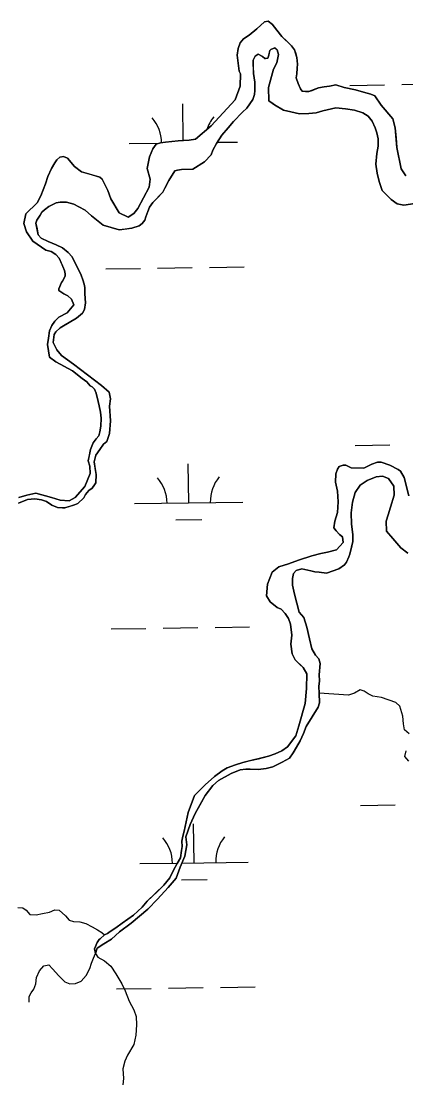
# Model space of a CAD drawing. Extents: x 3807117 to 3845308, y 337856 to 363736.
# Drawn here: x 3836700 to 3837055, y 353186 to 354169 of the extents above; entities that cross this region are included whole.
import ezdxf

# ---------------------------------------------------------------- set-up
doc = ezdxf.new("R2010")
doc.units = 0
doc.layers.add('V-TOPO-SHOR', color=7, linetype='Continuous')
doc.layers.add('V-WETL-SWMP', color=7, linetype='Continuous')

msp = doc.modelspace()

# ---------------------------------------------------------------- linework, layer by layer
at = {"layer": 'V-TOPO-SHOR'}
for points in [[(3836799.08, 353988.17), (3836804.23, 353991.42), (3836807.77, 353996.2), (3836818.3, 354015.76), (3836819.18, 354023.09), (3836816.34, 354032.94), (3836818.7, 354043.96), (3836821.67, 354051.34), (3836824.71, 354055.58), (3836828.86, 354056.72), (3836833.54, 354057.35), (3836845, 354058.65), (3836855.42, 354059.41), (3836861.15, 354060.06), (3836875.49, 354072.39), (3836897.92, 354096.4), (3836902.33, 354109.03), (3836902.59, 354120.52), (3836901.49, 354123.1), (3836899.59, 354137.68), (3836900.5, 354143.97), (3836902.46, 354149.23), (3836905.52, 354152.96), (3836910.66, 354156.21), (3836917.84, 354162.11), (3836925, 354168.54), (3836928.12, 354169.13), (3836932.37, 354166.09), (3836932.88, 354165.25)], [(3836932.88, 354165.25), (3836940.91, 354155.04), (3836945.69, 354150.47), (3836949.94, 354146.41), (3836952.61, 354142.83), (3836953.73, 354139.22), (3836954.86, 354135.61), (3836955.52, 354129.39), (3836955.08, 354125.74), (3836954.68, 354120.54), (3836954.24, 354116.89), (3836955.92, 354111.73), (3836958.11, 354106.58), (3836959.72, 354104.54), (3836962.84, 354104.09), (3836965.96, 354104.16), (3836969.05, 354105.27), (3836974.72, 354107.48), (3836979.89, 354108.64), (3836985.07, 354109.27), (3836990.76, 354110.44), (3836998.61, 354108.02), (3837009.06, 354105.66), (3837016.38, 354103.74), (3837023.17, 354101.82), (3837026.84, 354100.35), (3837032.76, 354091.65), (3837043.44, 354078.9), (3837045.7, 354070.63), (3837046.44, 354061.3), (3837047.15, 354052.48), (3837051.24, 354032.83), (3837055.54, 354026.17)], [(3836928.74, 354095.53), (3836928.46, 354108.05), (3836931.36, 354118.04), (3836933.3, 354124.87), (3836936.3, 354130.68), (3836937.69, 354138.54), (3836936.55, 354142.69), (3836934.95, 354144.22), (3836934.42, 354144.73), (3836930.8, 354143.09), (3836929.78, 354142.02), (3836929.3, 354139.92), (3836928.83, 354137.82), (3836927.84, 354135.19), (3836925.77, 354134.62), (3836925.25, 354134.6), (3836923.11, 354136.65), (3836918.89, 354138.64), (3836916.32, 354137.01), (3836914.31, 354133.31), (3836914.45, 354127.05), (3836914.6, 354120.79), (3836915.82, 354112.99), (3836915.99, 354105.16), (3836915.55, 354101.49), (3836914.1, 354096.76), (3836908.53, 354088.8), (3836904.44, 354085.06), (3836896.28, 354076.52), (3836891.19, 354070.66), (3836885.61, 354063.75), (3836880.55, 354056.32), (3836877.04, 354049.98), (3836875.57, 354045.77), (3836869.45, 354039.36), (3836858.64, 354032.33), (3836851.86, 354032.18), (3836848.21, 354032.1), (3836844.57, 354031.49), (3836841.97, 354030.91), (3836836.43, 354021.91), (3836832.93, 354015.04), (3836830.93, 354011.34), (3836825.32, 354005.47), (3836821.75, 354001.74), (3836818.71, 353997.49), (3836817.24, 353993.28), (3836815.26, 353988.54), (3836814.28, 353985.38), (3836811.75, 353982.2), (3836809.19, 353980.05), (3836802.45, 353977.81), (3836796.2, 353977.14), (3836790.47, 353976.49), (3836775.75, 353980.86), (3836765.11, 353989.49), (3836759.26, 353994.58), (3836753.44, 353997.58), (3836748.69, 354000.08), (3836741.86, 354002.02), (3836736.12, 354001.89), (3836732.48, 354001.28), (3836728.86, 353999.64), (3836725.76, 353998), (3836721.66, 353994.77), (3836719.1, 353992.63), (3836717.59, 353989.98), (3836714.57, 353985.22), (3836713.58, 353982.58), (3836714.74, 353977.39), (3836715.92, 353971.67), (3836718.6, 353968.6), (3836724.93, 353965.61), (3836732.31, 353962.64), (3836738.12, 353959.64), (3836743.43, 353955.59), (3836747.18, 353951.49), (3836755.4, 353934.45), (3836757.06, 353930.31), (3836758.19, 353926.16), (3836758.79, 353923.04), (3836758.92, 353917.3), (3836759.63, 353908.96), (3836758.72, 353902.68), (3836756.71, 353899.5), (3836751.08, 353894.67), (3836744.37, 353890.87), (3836740.77, 353888.7), (3836736.13, 353885.98), (3836732.04, 353882.24), (3836730.53, 353879.59), (3836729.66, 353872.26), (3836732.94, 353865.55), (3836737.23, 353860.42), (3836748.38, 353852.32), (3836774.41, 353832.55), (3836781.33, 353826.44), (3836782.52, 353820.2), (3836781.63, 353813.39), (3836782.46, 353799.84), (3836781.67, 353788.34)], [(3836934.02, 354092.01), (3836931.54, 354093.73), (3836928.74, 354095.53)], [(3837063.91, 354000.9), (3837053.56, 353999.1), (3837047.29, 354000.52), (3837042, 354004.55), (3837033.51, 354012.68), (3837030.72, 354020.93), (3837028.99, 354028.68), (3837027.76, 354036.97), (3837028.58, 354046.86), (3837029.98, 354053.65), (3837029.83, 354060.4), (3837028.66, 354066.09), (3837027, 354070.73), (3837024.26, 354076.9), (3837020.52, 354081.5), (3837015.77, 354084.5), (3837007.92, 354086.92), (3836999.58, 354088.29), (3836990.72, 354089.14), (3836978.84, 354086.27), (3836972.64, 354084.57), (3836965.9, 354083.9), (3836957.07, 354083.7), (3836949.23, 354085.6), (3836942.45, 354087), (3836934.02, 354092.01)], [(3836697.92, 353729.01), (3836705.17, 353731.26), (3836713.49, 353733.02), (3836728.2, 353729.17), (3836736.08, 353726.74), (3836744.45, 353725.89), (3836750.12, 353729.15), (3836758.77, 353739.26), (3836763.71, 353751.38), (3836763.56, 353758.17), (3836761.89, 353762.83), (3836762.84, 353767.03), (3836764.26, 353773.32), (3836766.73, 353779.64), (3836769.26, 353783.36), (3836771.81, 353786.03), (3836772.77, 353789.7), (3836773.7, 353794.94), (3836774.05, 353802.26), (3836773.4, 353807.99), (3836772.23, 353813.71), (3836771.09, 353817.86), (3836769.34, 353825.65), (3836767.7, 353829.26), (3836765.56, 353831.3), (3836763.97, 353832.31), (3836760.76, 353835.9), (3836756.51, 353838.93), (3836747.48, 353846.04), (3836732.14, 353854.57), (3836726.31, 353858.61), (3836724.47, 353870.58), (3836725.39, 353876.34), (3836726.28, 353883.15), (3836728.26, 353887.89), (3836731.29, 353892.14), (3836734.86, 353895.87), (3836742.61, 353899.7), (3836748.7, 353907.15), (3836746.5, 353912.32), (3836743.3, 353915.38), (3836739.6, 353917.39), (3836734.83, 353920.41), (3836734.79, 353921.98), (3836737.27, 353927.78), (3836738.29, 353928.84), (3836740.8, 353933.6), (3836740.75, 353935.69), (3836740.16, 353938.81), (3836737.95, 353943.98), (3836735.2, 353950.18), (3836731.98, 353953.76), (3836727.75, 353956.28), (3836723.02, 353957.73), (3836710.83, 353965.81), (3836704.89, 353974.55), (3836702.62, 353982.33), (3836704.51, 353991.25), (3836714.72, 354001.41), (3836718.23, 354007.75), (3836722.68, 354018.81), (3836724.62, 354025.65), (3836728.1, 354033.03), (3836731.12, 354038.32), (3836733.15, 354040.98), (3836735.69, 354043.65), (3836739.34, 354044.25), (3836743.02, 354042.77), (3836749.46, 354035.08), (3836755.84, 354030.01), (3836762.68, 354028.07), (3836772.66, 354025.17), (3836774.79, 354023.13), (3836780.25, 354012.81), (3836783.04, 354005.04), (3836790.64, 353992.16), (3836799.08, 353988.17)], [(3836781.67, 353788.34), (3836779.23, 353780.97), (3836776.16, 353778.29), (3836772.61, 353773.51), (3836769.08, 353768.21), (3836767.65, 353761.91), (3836768.27, 353757.75), (3836769.48, 353750.47), (3836769.13, 353742.63), (3836767.11, 353739.97), (3836765.59, 353737.85), (3836762.5, 353735.69), (3836759.46, 353731.97), (3836757.96, 353728.8), (3836752.34, 353723.45), (3836749.23, 353722.34), (3836745.6, 353721.21), (3836740.42, 353719.53), (3836738.33, 353719.48), (3836733.63, 353719.9), (3836728.36, 353721.86), (3836723.58, 353725.41), (3836718.85, 353726.87), (3836712.56, 353727.77), (3836705.79, 353727.1), (3836697.51, 353723.78)], [(3836850.66, 353420.66), (3836854.43, 353437.91), (3836860.31, 353453.65), (3836869.96, 353463.74), (3836878.64, 353471.22), (3836885.79, 353476.59), (3836890.42, 353479.29), (3836898.15, 353482.07), (3836904.86, 353484.3), (3836912.1, 353486.02), (3836919.35, 353487.75), (3836928.66, 353490.04), (3836934.85, 353492.26), (3836941.03, 353495), (3836946.14, 353498.76), (3836953.71, 353508.81), (3836956.62, 353518.23), (3836962.4, 353538.65), (3836963.64, 353552.72), (3836963.86, 353566.25), (3836960.61, 353571.89), (3836957.42, 353574.94), (3836953.17, 353579.01), (3836950.44, 353584.66), (3836949.2, 353593.48), (3836950.05, 353601.82), (3836948.77, 353612.19), (3836947.1, 353617.35), (3836943.87, 353621.96), (3836940.14, 353626.04), (3836936.47, 353627.51), (3836930.11, 353632.57), (3836926.86, 353638.22), (3836927.66, 353649.16), (3836932.09, 353660.18), (3836938.22, 353665), (3836947, 353667.8), (3836956.28, 353671.13), (3836968.68, 353675.05), (3836976.95, 353677.32), (3836983.16, 353678.5), (3836991.43, 353680.76), (3836997.52, 353687.66), (3836996.88, 353692.85), (3836994.23, 353694.87), (3836991.03, 353698.44), (3836988.89, 353700.99), (3836989.79, 353707.25), (3836992.21, 353715.11), (3836993.03, 353725.01), (3836992.28, 353734.87), (3836990.54, 353743.15), (3836990.88, 353750.96), (3836992.35, 353755.16), (3836993.85, 353757.79), (3836997.46, 353758.91), (3837000.06, 353758.97), (3837004.8, 353756.48), (3837016.77, 353756.23), (3837023.96, 353760.03), (3837029.12, 353761.71), (3837032.76, 353761.79), (3837040.63, 353758.85), (3837048.52, 353754.87), (3837050.63, 353753.35), (3837054.06, 353747.61)], [(3837044.36, 353739.59), (3837039.52, 353746.77), (3837033.75, 353748.71), (3837028.05, 353748.07), (3837019.8, 353744.76), (3837013.14, 353740.45), (3837008.62, 353733.58), (3837006.21, 353724.69), (3837004.88, 353714.78), (3837005.12, 353704.38), (3837006.37, 353695.05), (3837006.52, 353688.29), (3837004.62, 353680.44), (3837003.66, 353676.78), (3837002.68, 353674.16), (3837000.71, 353669.43), (3836998.68, 353666.79), (3836993.57, 353663.03), (3836982.21, 353659.14), (3836975.43, 353660.02), (3836971.26, 353660.45), (3836967.6, 353661.41), (3836963.42, 353662.35), (3836959.24, 353663.3), (3836954.08, 353661.62), (3836951.54, 353658.96), (3836950.6, 353654.26), (3836950.74, 353648.02), (3836952.49, 353639.74), (3836957.03, 353623.2), (3836961.3, 353618.1), (3836964.1, 353609.32), (3836966.43, 353598.45), (3836968.72, 353589.14), (3836971.97, 353583.49), (3836975.17, 353579.92), (3836976.3, 353575.79), (3836975.5, 353565.37), (3836975.63, 353559.65), (3836975.22, 353554.44), (3836975.36, 353548.21), (3836975.56, 353539.37), (3836974.44, 353535.28)], [(3837057.2, 353677.53), (3837050.85, 353682.58), (3837043.38, 353691.24), (3837037.51, 353697.87), (3837037.3, 353707.22), (3837039.25, 353712.98), (3837041.16, 353720.29), (3837044.55, 353731.28), (3837044.36, 353739.59)], [(3837054.06, 353747.61), (3837058.08, 353730.55)], [(3837058.42, 353510.65), (3837054.29, 353514.47), (3837053.41, 353519.82), (3837052.56, 353526.95), (3837049.92, 353536.41), (3837046.06, 353539.82), (3837032.98, 353544.37), (3837025.08, 353545.6), (3837020.65, 353547.62), (3837016.89, 353550.22), (3837013.38, 353551.46), (3837008.08, 353548.4), (3837002.42, 353546.53), (3836975.36, 353548.21)], [(3836974.44, 353535.28), (3836968.92, 353526.31), (3836963.4, 353517.35), (3836960.95, 353511.05), (3836957.98, 353504.22), (3836954.47, 353498.42), (3836951.47, 353493.16), (3836947.94, 353488.39), (3836941.26, 353484.6), (3836932.52, 353480.24), (3836926.32, 353478.54), (3836919.05, 353477.86), (3836911.76, 353478.21), (3836907.6, 353478.12), (3836902.42, 353477.48), (3836894.17, 353474.18), (3836882.36, 353467.67), (3836877.26, 353462.87), (3836870.19, 353453.87), (3836865.19, 353444.91), (3836860.69, 353437.01), (3836856.23, 353427.03), (3836852.33, 353415.5), (3836853.23, 353408.06)], [(3837058.31, 353485.55), (3837054.51, 353489.67), (3837055.71, 353494.89)], [(3836768.75, 353307.78), (3836767.8, 353312.1), (3836770.27, 353317.81), (3836772.2, 353320.58), (3836773.21, 353321.28), (3836777.04, 353324.86), (3836779.99, 353326.24), (3836782.42, 353328.17), (3836787.57, 353331.44), (3836793.43, 353335.78), (3836803.82, 353343.12), (3836811.82, 353350.54), (3836816.5, 353356.17), (3836825.58, 353364.8), (3836831.95, 353370.82), (3836837.5, 353377.63), (3836840.83, 353384.72), (3836844.31, 353390.8), (3836847.21, 353396.27), (3836848.29, 353402.93), (3836848.76, 353406.73), (3836848.48, 353411.57), (3836849.48, 353416.1), (3836850.66, 353420.66)], [(3836853.23, 353408.06), (3836851.26, 353397.64), (3836847.06, 353387.5), (3836843.17, 353377.29), (3836835.92, 353368.7), (3836825.99, 353357.88), (3836816.96, 353348.74), (3836801.73, 353335.93), (3836791.02, 353327.86), (3836783.43, 353321.01), (3836776.59, 353316.72), (3836770.43, 353312.71), (3836768.75, 353307.78), (3836770.87, 353304.34), (3836776.95, 353300.86), (3836782.93, 353295.93), (3836787.6, 353289.1), (3836792.96, 353279.61), (3836796.17, 353273.3), (3836800, 353263.85), (3836804.22, 353255.7), (3836806.36, 353249.66), (3836806.75, 353241.88), (3836805.94, 353232.38), (3836804.09, 353223.82), (3836798.45, 353213.87), (3836795.89, 353208.37), (3836794.01, 353201.22), (3836794.47, 353192.21), (3836794.09, 353186.5)], [(3836697.03, 353350.32), (3836701.76, 353350.05), (3836704.58, 353347.81), (3836707.99, 353343.72), (3836713.9, 353343.6), (3836719.67, 353344.58), (3836726.19, 353345.92), (3836731.33, 353348.16), (3836735.17, 353347.74), (3836740.99, 353342.55), (3836744.4, 353338.54), (3836748.43, 353337.36), (3836754.18, 353337.06), (3836759.74, 353335.57), (3836765.72, 353332.52), (3836770.72, 353329.74), (3836774.52, 353327.27), (3836777.04, 353324.86)], [(3836707.4, 353262.7), (3836707.36, 353267.93), (3836709.45, 353271.38), (3836711.72, 353274.71), (3836713.48, 353279.68), (3836714.37, 353285.57), (3836717.08, 353291.72), (3836720.89, 353296.48), (3836725.54, 353297.36), (3836729.08, 353293.48), (3836734.84, 353287.02), (3836740.45, 353281.7), (3836745, 353279.76), (3836750.23, 353280.09), (3836755.59, 353282.08), (3836760.23, 353287.51), (3836763.45, 353293.75), (3836764.91, 353298.76), (3836766.76, 353303.52), (3836768.75, 353307.78)]]:
    msp.add_lwpolyline(points, dxfattribs=at)
at = {"layer": 'V-WETL-SWMP'}
for p, q in [((3837003.67, 354109.86), (3837035.66, 354110.34)), ((3837051.66, 354110.58), (3837083.66, 354111.06)), ((3836849.82, 354059), (3836849.31, 354092.8)), ((3836799.86, 354056.06), (3836827.98, 354056.48)), ((3836881.2, 354057.28), (3836899.85, 354057.56)), ((3836778.18, 353940.29), (3836810.18, 353940.77)), ((3836826.18, 353941.01), (3836858.17, 353941.49)), ((3836874.17, 353941.73), (3836906.17, 353942.21)), ((3837008.65, 353777.22), (3837040.65, 353777.7)), ((3836854.84, 353724.17), (3836854.3, 353760.16)), ((3836804.84, 353723.42), (3836904.83, 353724.92)), ((3836843.07, 353708.56), (3836867.07, 353708.92)), ((3836783.17, 353607.65), (3836815.16, 353608.13)), ((3836831.16, 353608.37), (3836863.16, 353608.85)), ((3836879.16, 353609.09), (3836911.15, 353609.57)), ((3837013.63, 353444.58), (3837045.63, 353445.06)), ((3836859.82, 353391.53), (3836859.28, 353427.53)), ((3836809.83, 353390.78), (3836844.58, 353391.3)), ((3836848.66, 353391.36), (3836909.81, 353392.28)), ((3836848.05, 353375.92), (3836872.05, 353376.28)), ((3836884.14, 353276.45), (3836916.14, 353276.93)), ((3836788.15, 353275.01), (3836820.15, 353275.49)), ((3836836.14, 353275.73), (3836868.14, 353276.21))]:
    msp.add_line(p, q, dxfattribs=at)
for points in [[(3837055.54, 354026.17), (3837051.24, 354032.83), (3837047.16, 354052.48), (3837045.71, 354070.63), (3837043.44, 354078.9), (3837032.76, 354091.65), (3837026.85, 354100.35), (3837023.17, 354101.82), (3837016.38, 354103.75), (3837009.06, 354105.66), (3836998.61, 354108.02), (3836990.76, 354110.44), (3836985.07, 354109.27), (3836979.89, 354108.64), (3836974.72, 354107.48), (3836965.96, 354104.16), (3836962.85, 354104.09), (3836959.72, 354104.54), (3836958.11, 354106.58), (3836955.92, 354111.73), (3836954.24, 354116.89), (3836954.68, 354120.54), (3836955.08, 354125.74), (3836955.52, 354129.39), (3836954.86, 354135.61), (3836952.61, 354142.83), (3836949.94, 354146.41), (3836940.91, 354155.04), (3836932.88, 354165.25), (3836932.37, 354166.09), (3836928.12, 354169.13), (3836925, 354168.54), (3836917.84, 354162.11), (3836910.66, 354156.2), (3836905.51, 354152.95), (3836902.47, 354149.23), (3836900.5, 354143.97), (3836899.59, 354137.68), (3836901.49, 354123.1), (3836902.59, 354120.52), (3836902.33, 354109.03), (3836897.92, 354096.4), (3836875.49, 354072.39), (3836861.15, 354060.06), (3836855.42, 354059.41), (3836845, 354058.65), (3836833.54, 354057.35), (3836828.85, 354056.72), (3836824.7, 354055.58), (3836821.67, 354051.34), (3836818.7, 354043.96), (3836816.34, 354032.94), (3836819.17, 354023.09), (3836818.3, 354015.76), (3836807.77, 353996.2), (3836804.23, 353991.42), (3836799.08, 353988.17), (3836790.64, 353992.16), (3836783.04, 354005.04), (3836780.25, 354012.81), (3836774.79, 354023.12), (3836772.66, 354025.16), (3836755.84, 354030.01), (3836749.46, 354035.08), (3836743.02, 354042.77), (3836739.34, 354044.25), (3836735.7, 354043.65), (3836733.15, 354040.98), (3836731.12, 354038.32), (3836728.1, 354033.03), (3836724.62, 354025.64), (3836722.68, 354018.81), (3836718.23, 354007.75), (3836714.72, 354001.4), (3836704.51, 353991.25), (3836702.62, 353982.33), (3836704.89, 353974.55), (3836710.83, 353965.81), (3836723.02, 353957.73), (3836727.75, 353956.28), (3836731.99, 353953.76), (3836735.2, 353950.18), (3836740.16, 353938.8), (3836740.75, 353935.69), (3836740.8, 353933.6), (3836738.29, 353928.84)], [(3836759.26, 353994.58), (3836765.11, 353989.49), (3836775.75, 353980.86), (3836790.47, 353976.49), (3836802.45, 353977.81), (3836809.18, 353980.05), (3836811.75, 353982.19), (3836814.28, 353985.38), (3836815.26, 353988.54), (3836817.24, 353993.28), (3836818.71, 353997.49), (3836821.75, 354001.74), (3836830.93, 354011.34), (3836832.93, 354015.04), (3836836.43, 354021.91), (3836841.97, 354030.91), (3836844.57, 354031.49), (3836848.21, 354032.1), (3836858.65, 354032.33), (3836869.45, 354039.36), (3836875.57, 354045.77), (3836877.04, 354049.98), (3836880.55, 354056.32), (3836885.6, 354063.75), (3836891.19, 354070.66), (3836896.28, 354076.52), (3836904.44, 354085.06), (3836908.53, 354088.8), (3836914.1, 354096.76), (3836915.55, 354101.49), (3836915.99, 354105.16), (3836915.82, 354112.99), (3836914.6, 354120.79), (3836914.31, 354133.31), (3836916.32, 354137.01), (3836918.89, 354138.64), (3836923.11, 354136.65), (3836925.25, 354134.6), (3836925.77, 354134.62), (3836927.84, 354135.19), (3836928.83, 354137.82), (3836929.78, 354142.02), (3836930.8, 354143.09), (3836934.42, 354144.73), (3836936.55, 354142.69), (3836937.69, 354138.54), (3836936.3, 354130.68), (3836933.3, 354124.87), (3836928.46, 354108.05), (3836928.74, 354095.53), (3836934.02, 354092.01), (3836942.45, 354087), (3836949.23, 354085.6), (3836957.07, 354083.7), (3836965.9, 354083.9), (3836972.64, 354084.57), (3836978.84, 354086.27), (3836990.72, 354089.14), (3836999.58, 354088.3), (3837007.92, 354086.93), (3837015.77, 354084.51), (3837020.52, 354081.49), (3837024.26, 354076.9), (3837027, 354070.73), (3837028.66, 354066.09), (3837029.83, 354060.4), (3837029.98, 354053.65), (3837028.58, 354046.86), (3837027.76, 354036.97), (3837028.99, 354028.68), (3837030.72, 354020.93), (3837033.51, 354012.68), (3837042, 354004.55), (3837047.29, 354000.52), (3837053.56, 353999.1), (3837063.91, 354000.89)], [(3836697.51, 353723.78), (3836705.79, 353727.1), (3836712.56, 353727.77), (3836718.85, 353726.87), (3836723.58, 353725.41), (3836728.36, 353721.87), (3836733.62, 353719.9), (3836738.33, 353719.48), (3836740.42, 353719.53), (3836749.23, 353722.34), (3836752.34, 353723.45), (3836757.96, 353728.8), (3836759.46, 353731.97), (3836762.5, 353735.69), (3836765.59, 353737.85), (3836769.14, 353742.63), (3836769.48, 353750.47), (3836767.65, 353761.91), (3836769.08, 353768.21), (3836772.61, 353773.51), (3836776.16, 353778.29), (3836779.23, 353780.97), (3836781.68, 353788.34), (3836782.46, 353799.84), (3836781.63, 353813.4), (3836782.52, 353820.2), (3836781.33, 353826.44), (3836774.41, 353832.55), (3836748.38, 353852.32), (3836737.23, 353860.42), (3836732.94, 353865.55), (3836729.65, 353872.26), (3836730.53, 353879.59), (3836732.04, 353882.23), (3836736.13, 353885.98), (3836744.37, 353890.87), (3836751.08, 353894.67), (3836756.71, 353899.5), (3836758.73, 353902.68), (3836759.63, 353908.96), (3836758.92, 353917.3), (3836758.79, 353923.04), (3836758.19, 353926.16), (3836757.06, 353930.31), (3836755.4, 353934.45), (3836747.18, 353951.49), (3836743.43, 353955.59), (3836738.12, 353959.64), (3836732.31, 353962.64), (3836724.93, 353965.61), (3836718.6, 353968.6), (3836715.92, 353971.67), (3836713.58, 353982.58), (3836714.57, 353985.22), (3836717.59, 353989.98), (3836719.1, 353992.63), (3836721.66, 353994.77), (3836725.76, 353998), (3836728.86, 353999.64), (3836732.48, 354001.28), (3836736.12, 354001.89), (3836741.86, 354002.02), (3836748.69, 354000.08), (3836759.26, 353994.58)], [(3836738.29, 353928.84), (3836737.27, 353927.78), (3836734.79, 353921.98), (3836734.83, 353920.41), (3836739.6, 353917.39), (3836743.3, 353915.38), (3836746.5, 353912.32), (3836748.7, 353907.15), (3836742.61, 353899.7), (3836734.86, 353895.87), (3836731.29, 353892.14), (3836728.26, 353887.89), (3836726.27, 353883.15), (3836725.39, 353876.34), (3836724.47, 353870.58), (3836726.31, 353858.61), (3836732.14, 353854.57), (3836747.48, 353846.04), (3836756.51, 353838.93), (3836760.76, 353835.9), (3836763.97, 353832.31), (3836765.56, 353831.3), (3836767.7, 353829.27), (3836769.34, 353825.65), (3836771.09, 353817.86), (3836772.23, 353813.71), (3836773.4, 353807.99), (3836774.05, 353802.26), (3836773.69, 353794.94), (3836772.77, 353789.7), (3836771.81, 353786.02), (3836769.26, 353783.36), (3836766.73, 353779.64), (3836764.26, 353773.32), (3836761.89, 353762.83), (3836763.56, 353758.17), (3836763.72, 353751.38), (3836758.77, 353739.26), (3836750.12, 353729.15), (3836744.45, 353725.89), (3836736.08, 353726.74), (3836728.19, 353729.17), (3836713.49, 353733.02), (3836705.17, 353731.26), (3836697.92, 353729.01)], [(3837058.08, 353730.55), (3837054.06, 353747.61), (3837050.63, 353753.35), (3837048.52, 353754.87), (3837040.63, 353758.85), (3837032.76, 353761.79), (3837029.12, 353761.71), (3837023.96, 353760.03), (3837016.77, 353756.23), (3837004.8, 353756.48), (3837000.06, 353758.97), (3836997.46, 353758.91), (3836993.85, 353757.79), (3836992.35, 353755.16), (3836990.88, 353750.96), (3836990.54, 353743.15), (3836992.29, 353734.87), (3836993.03, 353725.01), (3836992.21, 353715.11), (3836989.79, 353707.25), (3836988.89, 353700.99), (3836991.03, 353698.44), (3836994.23, 353694.87), (3836996.88, 353692.85), (3836997.51, 353687.66), (3836991.43, 353680.76), (3836983.16, 353678.5), (3836976.95, 353677.32), (3836968.68, 353675.05), (3836956.28, 353671.13), (3836947, 353667.8), (3836938.22, 353665), (3836932.09, 353660.18), (3836927.66, 353649.16), (3836926.86, 353638.22), (3836930.11, 353632.57), (3836936.47, 353627.51), (3836940.14, 353626.04), (3836943.87, 353621.96), (3836947.1, 353617.35), (3836948.77, 353612.19), (3836950.05, 353601.82), (3836949.2, 353593.48), (3836950.44, 353584.66), (3836953.17, 353579.01), (3836960.61, 353571.89), (3836963.86, 353566.24), (3836963.64, 353552.72), (3836962.4, 353538.65), (3836956.62, 353518.23), (3836953.71, 353508.81), (3836946.14, 353498.76), (3836941.03, 353495), (3836934.85, 353492.26), (3836928.66, 353490.04), (3836904.86, 353484.3), (3836898.15, 353482.07), (3836890.42, 353479.29), (3836885.79, 353476.59), (3836878.64, 353471.22)], [(3836878.64, 353471.22), (3836869.96, 353463.75), (3836860.31, 353453.65), (3836854.43, 353437.91), (3836850.66, 353420.66), (3836849.48, 353416.1), (3836848.48, 353411.57), (3836848.76, 353406.73), (3836848.29, 353402.93), (3836847.21, 353396.27), (3836844.31, 353390.8), (3836840.83, 353384.72), (3836837.5, 353377.63), (3836831.95, 353370.82), (3836816.5, 353356.17), (3836811.82, 353350.54), (3836803.82, 353343.12), (3836793.43, 353335.78), (3836787.57, 353331.44), (3836782.42, 353328.17), (3836779.99, 353326.24), (3836777.04, 353324.86), (3836773.21, 353321.28), (3836772.21, 353320.58), (3836770.27, 353317.81), (3836767.8, 353312.1), (3836768.75, 353307.78), (3836770.43, 353312.71), (3836776.59, 353316.72), (3836783.43, 353321.01), (3836791.02, 353327.86), (3836801.73, 353335.93), (3836816.97, 353348.74), (3836825.99, 353357.88), (3836835.92, 353368.7), (3836843.17, 353377.29), (3836847.06, 353387.5), (3836851.26, 353397.64), (3836853.24, 353408.06), (3836852.33, 353415.5), (3836856.23, 353427.03), (3836860.69, 353437.01), (3836870.19, 353453.87), (3836877.26, 353462.87), (3836882.36, 353467.67), (3836894.17, 353474.17), (3836902.42, 353477.48), (3836907.6, 353478.12), (3836911.76, 353478.21), (3836919.05, 353477.86), (3836926.32, 353478.54), (3836932.52, 353480.24), (3836941.26, 353484.6), (3836947.94, 353488.39), (3836951.47, 353493.15), (3836954.47, 353498.42), (3836957.98, 353504.22), (3836960.95, 353511.05), (3836963.4, 353517.35), (3836974.44, 353535.28), (3836975.56, 353539.37), (3836975.36, 353548.2), (3836975.22, 353554.44), (3836975.62, 353559.65), (3836975.5, 353565.37), (3836976.3, 353575.79), (3836975.17, 353579.92), (3836971.96, 353583.49), (3836968.72, 353589.14), (3836966.43, 353598.45), (3836964.1, 353609.32), (3836961.3, 353618.1), (3836957.02, 353623.2), (3836952.49, 353639.74), (3836950.74, 353648.02), (3836950.6, 353654.26), (3836951.54, 353658.96), (3836954.08, 353661.62), (3836959.24, 353663.3), (3836967.6, 353661.41), (3836971.26, 353660.45), (3836975.43, 353660.02), (3836982.21, 353659.14), (3836993.57, 353663.03), (3836998.68, 353666.79), (3837000.71, 353669.43), (3837002.68, 353674.16), (3837003.66, 353676.78), (3837006.52, 353688.29), (3837006.37, 353695.05), (3837005.11, 353704.38), (3837004.88, 353714.78), (3837006.21, 353724.69), (3837008.61, 353733.58), (3837013.14, 353740.45), (3837019.8, 353744.76), (3837028.05, 353748.07), (3837033.75, 353748.71), (3837039.52, 353746.76), (3837044.36, 353739.59), (3837044.55, 353731.28)], [(3837044.55, 353731.28), (3837041.16, 353720.29), (3837039.25, 353712.98), (3837037.3, 353707.22), (3837037.51, 353697.87), (3837043.38, 353691.24), (3837050.85, 353682.58), (3837057.2, 353677.53)]]:
    msp.add_lwpolyline(points, dxfattribs=at)
for centre, start, end in [((3836794.61, 354056.45), 0.64896, 41.63019), ((3836905.08, 354058.11), 140.08653, 161.96532), ((3836910.07, 353725.47), 140.08653, 181.63019), ((3836799.59, 353723.82), 0.08653, 41.63019), ((3836804.58, 353391.18), 0.08653, 41.63019), ((3836915.05, 353392.83), 140.08653, 181.63019)]:
    msp.add_arc(centre, 35.25, start, end, dxfattribs=at)

doc.saveas('drawing.dxf')
